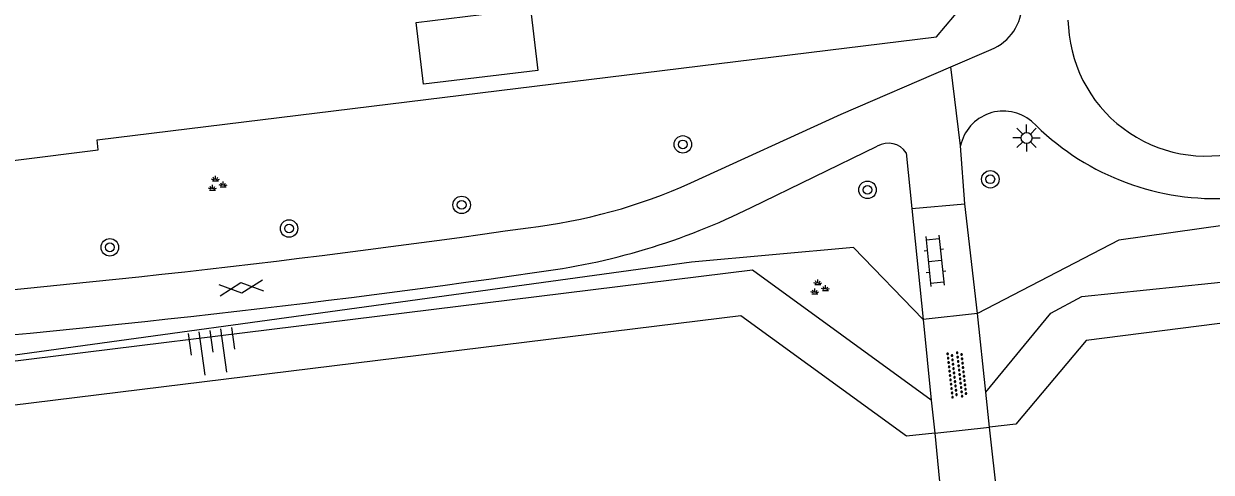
# Model space of a CAD drawing. Extents: x 131000 to 133013, y 393000 to 396501.
# Drawn here: x 131179.8 to 131234.3, y 395924.4 to 395945 of the extents above; entities that cross this region are included whole.
import ezdxf

# ---------------------------------------------------------------- set-up
doc = ezdxf.new("R2010")
doc.units = 0
for name, color, linetype in [('gg-afsc-hekwerk', 7, 'Continuous'), ('gg-bbg-luifel en loopbrug', 7, 'Continuous'), ('gg-knt-BGT kruinlijn', 7, 'Continuous'), ('gg-knt-verharding', 7, 'Continuous'), ('gg-kntw-beschoeiing', 7, 'Continuous'), ('gg-kwrk-kunstwerk niveau 01', 7, 'Continuous'), ('gt-grn-groengrens', 7, 'Continuous'), ('gt-grn-weggrens', 7, 'Continuous'), ('gt-symb-boom', 7, 'Continuous'), ('gt-symb-gesloten verharding', 7, 'Continuous'), ('gt-symb-groenvak', 7, 'Continuous'), ('gt-symb-klinker verharding', 7, 'Continuous'), ('gt-symb-lichtmast', 7, 'Continuous'), ('gt-symb-overige verharding', 7, 'Continuous'), ('gt-symb-talud symbool', 7, 'Continuous')]:
    doc.layers.add(name, color=color, linetype=linetype)

# ---------------------------------------------------------------- blocks, each defined once
blk = doc.blocks.new('gt0-KL1')
at = {"layer": 'gt-symb-klinker verharding'}
for p, q in [((-1.15, 0.3), (1.15, 0.3)), ((-1, -0.3), (-1, 0.3)), ((-0.5, 0.3), (-0.5, 0.45)), ((0, -0.3), (0, 0.3)), ((0.5, 0.3), (0.5, 0.45)), ((1, -0.3), (1, 0.3)), ((-1.15, -0.3), (1.15, -0.3)), ((-0.5, -0.45), (-0.5, -0.3)), ((0.5, -0.45), (0.5, -0.3))]:
    blk.add_line(p, q, dxfattribs=at)
blk = doc.blocks.new('gt0-BOOM')
at = {"layer": 'gt-symb-boom'}
for radius in [0.4, 0.2]:
    blk.add_circle((0, 0), radius, dxfattribs=at)
blk = doc.blocks.new('gt0-LMAST')
at = {"layer": 'gt-symb-lichtmast'}
for p, q in [((-0.005, 0.246), (-0.005, 0.621)), ((-0.182, 0.173), (-0.447, 0.438)), ((0.172, 0.173), (0.437, 0.438)), ((-0.255, -0.004), (-0.63, -0.004)), ((-0.182, -0.181), (-0.447, -0.446)), ((-0.005, -0.254), (-0.005, -0.629)), ((0.437, -0.446), (0.172, -0.181)), ((0.245, -0.004), (0.62, -0.004))]:
    blk.add_line(p, q, dxfattribs=at)
blk.add_circle((-0.005, -0.004), 0.25, dxfattribs=at)
blk = doc.blocks.new('gt0-OVH')
at = {"layer": 'gt-symb-overige verharding'}
for points in [[(-0.972, 0.298), (-0.967, 0.308), (-0.965, 0.319), (-0.966, 0.33), (-0.971, 0.34), (-0.978, 0.348), (-0.988, 0.353), (-0.999, 0.355), (-1.01, 0.354), (-1.02, 0.349), (-1.028, 0.342), (-1.033, 0.332), (-1.035, 0.321), (-1.034, 0.31), (-1.029, 0.3), (-1.022, 0.292), (-1.012, 0.287), (-1.001, 0.285), (-0.99, 0.286), (-0.98, 0.291)], [(-0.872, 0.106), (-0.867, 0.116), (-0.865, 0.126), (-0.866, 0.137), (-0.871, 0.147), (-0.878, 0.156), (-0.888, 0.161), (-0.899, 0.163), (-0.91, 0.162), (-0.92, 0.157), (-0.928, 0.15), (-0.933, 0.14), (-0.935, 0.129), (-0.934, 0.118), (-0.929, 0.108), (-0.922, 0.1), (-0.912, 0.095), (-0.901, 0.092), (-0.89, 0.094), (-0.88, 0.098)], [(-0.772, 0.298), (-0.767, 0.308), (-0.765, 0.319), (-0.766, 0.33), (-0.771, 0.34), (-0.778, 0.348), (-0.788, 0.353), (-0.799, 0.355), (-0.81, 0.354), (-0.82, 0.349), (-0.828, 0.342), (-0.833, 0.332), (-0.835, 0.321), (-0.834, 0.31), (-0.829, 0.3), (-0.822, 0.292), (-0.812, 0.287), (-0.801, 0.285), (-0.79, 0.286), (-0.78, 0.291)], [(-0.672, 0.106), (-0.667, 0.116), (-0.665, 0.126), (-0.666, 0.137), (-0.671, 0.147), (-0.678, 0.156), (-0.688, 0.161), (-0.699, 0.163), (-0.71, 0.162), (-0.72, 0.157), (-0.728, 0.15), (-0.733, 0.14), (-0.735, 0.129), (-0.734, 0.118), (-0.729, 0.108), (-0.722, 0.1), (-0.712, 0.095), (-0.701, 0.092), (-0.69, 0.094), (-0.68, 0.098)], [(-0.572, 0.298), (-0.567, 0.308), (-0.565, 0.319), (-0.566, 0.33), (-0.571, 0.34), (-0.578, 0.348), (-0.588, 0.353), (-0.599, 0.355), (-0.61, 0.354), (-0.62, 0.349), (-0.628, 0.342), (-0.633, 0.332), (-0.635, 0.321), (-0.634, 0.31), (-0.629, 0.3), (-0.622, 0.292), (-0.612, 0.287), (-0.601, 0.285), (-0.59, 0.286), (-0.58, 0.291)], [(-0.472, 0.106), (-0.467, 0.116), (-0.465, 0.126), (-0.466, 0.137), (-0.471, 0.147), (-0.478, 0.156), (-0.488, 0.161), (-0.499, 0.163), (-0.51, 0.162), (-0.52, 0.157), (-0.528, 0.15), (-0.533, 0.14), (-0.535, 0.129), (-0.534, 0.118), (-0.529, 0.108), (-0.522, 0.1), (-0.512, 0.095), (-0.501, 0.092), (-0.49, 0.094), (-0.48, 0.098)], [(-0.372, 0.298), (-0.367, 0.308), (-0.365, 0.319), (-0.366, 0.33), (-0.371, 0.34), (-0.378, 0.348), (-0.388, 0.353), (-0.399, 0.355), (-0.41, 0.354), (-0.42, 0.349), (-0.428, 0.342), (-0.433, 0.332), (-0.435, 0.321), (-0.434, 0.31), (-0.429, 0.3), (-0.422, 0.292), (-0.412, 0.287), (-0.401, 0.285), (-0.39, 0.286), (-0.38, 0.291)], [(-0.272, 0.106), (-0.267, 0.116), (-0.265, 0.126), (-0.266, 0.137), (-0.271, 0.147), (-0.278, 0.156), (-0.288, 0.161), (-0.299, 0.163), (-0.31, 0.162), (-0.32, 0.157), (-0.328, 0.15), (-0.333, 0.14), (-0.335, 0.129), (-0.334, 0.118), (-0.329, 0.108), (-0.322, 0.1), (-0.312, 0.095), (-0.301, 0.092), (-0.29, 0.094), (-0.28, 0.098)], [(-0.172, 0.298), (-0.167, 0.308), (-0.165, 0.319), (-0.166, 0.33), (-0.171, 0.34), (-0.178, 0.348), (-0.188, 0.353), (-0.199, 0.355), (-0.21, 0.354), (-0.22, 0.349), (-0.228, 0.342), (-0.233, 0.332), (-0.235, 0.321), (-0.234, 0.31), (-0.229, 0.3), (-0.222, 0.292), (-0.212, 0.287), (-0.201, 0.285), (-0.19, 0.286), (-0.18, 0.291)], [(-0.072, 0.106), (-0.067, 0.116), (-0.065, 0.126), (-0.066, 0.137), (-0.071, 0.147), (-0.078, 0.156), (-0.088, 0.161), (-0.099, 0.163), (-0.11, 0.162), (-0.12, 0.157), (-0.128, 0.15), (-0.133, 0.14), (-0.135, 0.129), (-0.134, 0.118), (-0.129, 0.108), (-0.122, 0.1), (-0.112, 0.095), (-0.101, 0.092), (-0.09, 0.094), (-0.08, 0.098)], [(0.028, 0.298), (0.033, 0.308), (0.035, 0.319), (0.034, 0.33), (0.029, 0.34), (0.022, 0.348), (0.012, 0.353), (0.001, 0.355), (-0.01, 0.354), (-0.02, 0.349), (-0.028, 0.342), (-0.033, 0.332), (-0.035, 0.321), (-0.034, 0.31), (-0.029, 0.3), (-0.022, 0.292), (-0.012, 0.287), (-0.001, 0.285), (0.01, 0.286), (0.02, 0.291)], [(0.128, 0.106), (0.133, 0.116), (0.135, 0.126), (0.134, 0.137), (0.129, 0.147), (0.122, 0.156), (0.112, 0.161), (0.101, 0.163), (0.09, 0.162), (0.08, 0.157), (0.072, 0.15), (0.067, 0.14), (0.065, 0.129), (0.066, 0.118), (0.071, 0.108), (0.078, 0.1), (0.088, 0.095), (0.099, 0.092), (0.11, 0.094), (0.12, 0.098)], [(0.228, 0.298), (0.233, 0.308), (0.235, 0.319), (0.234, 0.33), (0.229, 0.34), (0.222, 0.348), (0.212, 0.353), (0.201, 0.355), (0.19, 0.354), (0.18, 0.349), (0.172, 0.342), (0.167, 0.332), (0.165, 0.321), (0.166, 0.31), (0.171, 0.3), (0.178, 0.292), (0.188, 0.287), (0.199, 0.285), (0.21, 0.286), (0.22, 0.291)], [(0.328, 0.106), (0.333, 0.116), (0.335, 0.126), (0.334, 0.137), (0.329, 0.147), (0.322, 0.156), (0.312, 0.161), (0.301, 0.163), (0.29, 0.162), (0.28, 0.157), (0.272, 0.15), (0.267, 0.14), (0.265, 0.129), (0.266, 0.118), (0.271, 0.108), (0.278, 0.1), (0.288, 0.095), (0.299, 0.092), (0.31, 0.094), (0.32, 0.098)], [(0.428, 0.298), (0.433, 0.308), (0.435, 0.319), (0.434, 0.33), (0.429, 0.34), (0.422, 0.348), (0.412, 0.353), (0.401, 0.355), (0.39, 0.354), (0.38, 0.349), (0.372, 0.342), (0.367, 0.332), (0.365, 0.321), (0.366, 0.31), (0.371, 0.3), (0.378, 0.292), (0.388, 0.287), (0.399, 0.285), (0.41, 0.286), (0.42, 0.291)], [(0.528, 0.106), (0.533, 0.116), (0.535, 0.126), (0.534, 0.137), (0.529, 0.147), (0.522, 0.156), (0.512, 0.161), (0.501, 0.163), (0.49, 0.162), (0.48, 0.157), (0.472, 0.15), (0.467, 0.14), (0.465, 0.129), (0.466, 0.118), (0.471, 0.108), (0.478, 0.1), (0.488, 0.095), (0.499, 0.092), (0.51, 0.094), (0.52, 0.098)], [(0.628, 0.298), (0.633, 0.308), (0.635, 0.319), (0.634, 0.33), (0.629, 0.34), (0.622, 0.348), (0.612, 0.353), (0.601, 0.355), (0.59, 0.354), (0.58, 0.349), (0.572, 0.342), (0.567, 0.332), (0.565, 0.321), (0.566, 0.31), (0.571, 0.3), (0.578, 0.292), (0.588, 0.287), (0.599, 0.285), (0.61, 0.286), (0.62, 0.291)], [(0.728, 0.106), (0.733, 0.116), (0.735, 0.126), (0.734, 0.137), (0.729, 0.147), (0.722, 0.156), (0.712, 0.161), (0.701, 0.163), (0.69, 0.162), (0.68, 0.157), (0.672, 0.15), (0.667, 0.14), (0.665, 0.129), (0.666, 0.118), (0.671, 0.108), (0.678, 0.1), (0.688, 0.095), (0.699, 0.092), (0.71, 0.094), (0.72, 0.098)], [(0.828, 0.298), (0.833, 0.308), (0.835, 0.319), (0.834, 0.33), (0.829, 0.34), (0.822, 0.348), (0.812, 0.353), (0.801, 0.355), (0.79, 0.354), (0.78, 0.349), (0.772, 0.342), (0.767, 0.332), (0.765, 0.321), (0.766, 0.31), (0.771, 0.3), (0.778, 0.292), (0.788, 0.287), (0.799, 0.285), (0.81, 0.286), (0.82, 0.291)], [(0.928, 0.106), (0.933, 0.116), (0.935, 0.126), (0.934, 0.137), (0.929, 0.147), (0.922, 0.156), (0.912, 0.161), (0.901, 0.163), (0.89, 0.162), (0.88, 0.157), (0.872, 0.15), (0.867, 0.14), (0.865, 0.129), (0.866, 0.118), (0.871, 0.108), (0.878, 0.1), (0.888, 0.095), (0.899, 0.092), (0.91, 0.094), (0.92, 0.098)], [(1.028, 0.298), (1.033, 0.308), (1.035, 0.319), (1.034, 0.33), (1.029, 0.34), (1.022, 0.348), (1.012, 0.353), (1.001, 0.355), (0.99, 0.354), (0.98, 0.349), (0.972, 0.342), (0.967, 0.332), (0.965, 0.321), (0.966, 0.31), (0.971, 0.3), (0.978, 0.292), (0.988, 0.287), (0.999, 0.285), (1.01, 0.286), (1.02, 0.291)], [(-0.972, -0.142), (-0.967, -0.132), (-0.965, -0.121), (-0.966, -0.11), (-0.971, -0.1), (-0.978, -0.092), (-0.988, -0.087), (-0.999, -0.085), (-1.01, -0.086), (-1.02, -0.091), (-1.028, -0.098), (-1.033, -0.108), (-1.035, -0.119), (-1.034, -0.13), (-1.029, -0.14), (-1.022, -0.148), (-1.012, -0.153), (-1.001, -0.155), (-0.99, -0.154), (-0.98, -0.149)], [(-0.872, -0.334), (-0.867, -0.324), (-0.865, -0.314), (-0.866, -0.303), (-0.871, -0.293), (-0.878, -0.284), (-0.888, -0.279), (-0.899, -0.277), (-0.91, -0.278), (-0.92, -0.283), (-0.928, -0.29), (-0.933, -0.3), (-0.935, -0.311), (-0.934, -0.322), (-0.929, -0.332), (-0.922, -0.34), (-0.912, -0.345), (-0.901, -0.348), (-0.89, -0.346), (-0.88, -0.342)], [(-0.772, -0.142), (-0.767, -0.132), (-0.765, -0.121), (-0.766, -0.11), (-0.771, -0.1), (-0.778, -0.092), (-0.788, -0.087), (-0.799, -0.085), (-0.81, -0.086), (-0.82, -0.091), (-0.828, -0.098), (-0.833, -0.108), (-0.835, -0.119), (-0.834, -0.13), (-0.829, -0.14), (-0.822, -0.148), (-0.812, -0.153), (-0.801, -0.155), (-0.79, -0.154), (-0.78, -0.149)], [(-0.672, -0.334), (-0.667, -0.324), (-0.665, -0.314), (-0.666, -0.303), (-0.671, -0.293), (-0.678, -0.284), (-0.688, -0.279), (-0.699, -0.277), (-0.71, -0.278), (-0.72, -0.283), (-0.728, -0.29), (-0.733, -0.3), (-0.735, -0.311), (-0.734, -0.322), (-0.729, -0.332), (-0.722, -0.34), (-0.712, -0.345), (-0.701, -0.348), (-0.69, -0.346), (-0.68, -0.342)], [(-0.572, -0.142), (-0.567, -0.132), (-0.565, -0.121), (-0.566, -0.11), (-0.571, -0.1), (-0.578, -0.092), (-0.588, -0.087), (-0.599, -0.085), (-0.61, -0.086), (-0.62, -0.091), (-0.628, -0.098), (-0.633, -0.108), (-0.635, -0.119), (-0.634, -0.13), (-0.629, -0.14), (-0.622, -0.148), (-0.612, -0.153), (-0.601, -0.155), (-0.59, -0.154), (-0.58, -0.149)], [(-0.472, -0.334), (-0.467, -0.324), (-0.465, -0.314), (-0.466, -0.303), (-0.471, -0.293), (-0.478, -0.284), (-0.488, -0.279), (-0.499, -0.277), (-0.51, -0.278), (-0.52, -0.283), (-0.528, -0.29), (-0.533, -0.3), (-0.535, -0.311), (-0.534, -0.322), (-0.529, -0.332), (-0.522, -0.34), (-0.512, -0.345), (-0.501, -0.348), (-0.49, -0.346), (-0.48, -0.342)], [(-0.372, -0.142), (-0.367, -0.132), (-0.365, -0.121), (-0.366, -0.11), (-0.371, -0.1), (-0.378, -0.092), (-0.388, -0.087), (-0.399, -0.085), (-0.41, -0.086), (-0.42, -0.091), (-0.428, -0.098), (-0.433, -0.108), (-0.435, -0.119), (-0.434, -0.13), (-0.429, -0.14), (-0.422, -0.148), (-0.412, -0.153), (-0.401, -0.155), (-0.39, -0.154), (-0.38, -0.149)], [(-0.272, -0.334), (-0.267, -0.324), (-0.265, -0.314), (-0.266, -0.303), (-0.271, -0.293), (-0.278, -0.284), (-0.288, -0.279), (-0.299, -0.277), (-0.31, -0.278), (-0.32, -0.283), (-0.328, -0.29), (-0.333, -0.3), (-0.335, -0.311), (-0.334, -0.322), (-0.329, -0.332), (-0.322, -0.34), (-0.312, -0.345), (-0.301, -0.348), (-0.29, -0.346), (-0.28, -0.342)], [(-0.172, -0.142), (-0.167, -0.132), (-0.165, -0.121), (-0.166, -0.11), (-0.171, -0.1), (-0.178, -0.092), (-0.188, -0.087), (-0.199, -0.085), (-0.21, -0.086), (-0.22, -0.091), (-0.228, -0.098), (-0.233, -0.108), (-0.235, -0.119), (-0.234, -0.13), (-0.229, -0.14), (-0.222, -0.148), (-0.212, -0.153), (-0.201, -0.155), (-0.19, -0.154), (-0.18, -0.149)], [(-0.072, -0.334), (-0.067, -0.324), (-0.065, -0.314), (-0.066, -0.303), (-0.071, -0.293), (-0.078, -0.284), (-0.088, -0.279), (-0.099, -0.277), (-0.11, -0.278), (-0.12, -0.283), (-0.128, -0.29), (-0.133, -0.3), (-0.135, -0.311), (-0.134, -0.322), (-0.129, -0.332), (-0.122, -0.34), (-0.112, -0.345), (-0.101, -0.348), (-0.09, -0.346), (-0.08, -0.342)], [(0.028, -0.142), (0.033, -0.132), (0.035, -0.121), (0.034, -0.11), (0.029, -0.1), (0.022, -0.092), (0.012, -0.087), (0.001, -0.085), (-0.01, -0.086), (-0.02, -0.091), (-0.028, -0.098), (-0.033, -0.108), (-0.035, -0.119), (-0.034, -0.13), (-0.029, -0.14), (-0.022, -0.148), (-0.012, -0.153), (-0.001, -0.155), (0.01, -0.154), (0.02, -0.149)], [(0.128, -0.334), (0.133, -0.324), (0.135, -0.314), (0.134, -0.303), (0.129, -0.293), (0.122, -0.284), (0.112, -0.279), (0.101, -0.277), (0.09, -0.278), (0.08, -0.283), (0.072, -0.29), (0.067, -0.3), (0.065, -0.311), (0.066, -0.322), (0.071, -0.332), (0.078, -0.34), (0.088, -0.345), (0.099, -0.348), (0.11, -0.346), (0.12, -0.342)], [(0.228, -0.142), (0.233, -0.132), (0.235, -0.121), (0.234, -0.11), (0.229, -0.1), (0.222, -0.092), (0.212, -0.087), (0.201, -0.085), (0.19, -0.086), (0.18, -0.091), (0.172, -0.098), (0.167, -0.108), (0.165, -0.119), (0.166, -0.13), (0.171, -0.14), (0.178, -0.148), (0.188, -0.153), (0.199, -0.155), (0.21, -0.154), (0.22, -0.149)], [(0.328, -0.334), (0.333, -0.324), (0.335, -0.314), (0.334, -0.303), (0.329, -0.293), (0.322, -0.284), (0.312, -0.279), (0.301, -0.277), (0.29, -0.278), (0.28, -0.283), (0.272, -0.29), (0.267, -0.3), (0.265, -0.311), (0.266, -0.322), (0.271, -0.332), (0.278, -0.34), (0.288, -0.345), (0.299, -0.348), (0.31, -0.346), (0.32, -0.342)], [(0.428, -0.142), (0.433, -0.132), (0.435, -0.121), (0.434, -0.11), (0.429, -0.1), (0.422, -0.092), (0.412, -0.087), (0.401, -0.085), (0.39, -0.086), (0.38, -0.091), (0.372, -0.098), (0.367, -0.108), (0.365, -0.119), (0.366, -0.13), (0.371, -0.14), (0.378, -0.148), (0.388, -0.153), (0.399, -0.155), (0.41, -0.154), (0.42, -0.149)], [(0.528, -0.334), (0.533, -0.324), (0.535, -0.314), (0.534, -0.303), (0.529, -0.293), (0.522, -0.284), (0.512, -0.279), (0.501, -0.277), (0.49, -0.278), (0.48, -0.283), (0.472, -0.29), (0.467, -0.3), (0.465, -0.311), (0.466, -0.322), (0.471, -0.332), (0.478, -0.34), (0.488, -0.345), (0.499, -0.348), (0.51, -0.346), (0.52, -0.342)], [(0.628, -0.142), (0.633, -0.132), (0.635, -0.121), (0.634, -0.11), (0.629, -0.1), (0.622, -0.092), (0.612, -0.087), (0.601, -0.085), (0.59, -0.086), (0.58, -0.091), (0.572, -0.098), (0.567, -0.108), (0.565, -0.119), (0.566, -0.13), (0.571, -0.14), (0.578, -0.148), (0.588, -0.153), (0.599, -0.155), (0.61, -0.154), (0.62, -0.149)], [(0.728, -0.334), (0.733, -0.324), (0.735, -0.314), (0.734, -0.303), (0.729, -0.293), (0.722, -0.284), (0.712, -0.279), (0.701, -0.277), (0.69, -0.278), (0.68, -0.283), (0.672, -0.29), (0.667, -0.3), (0.665, -0.311), (0.666, -0.322), (0.671, -0.332), (0.678, -0.34), (0.688, -0.345), (0.699, -0.348), (0.71, -0.346), (0.72, -0.342)], [(0.828, -0.142), (0.833, -0.132), (0.835, -0.121), (0.834, -0.11), (0.829, -0.1), (0.822, -0.092), (0.812, -0.087), (0.801, -0.085), (0.79, -0.086), (0.78, -0.091), (0.772, -0.098), (0.767, -0.108), (0.765, -0.119), (0.766, -0.13), (0.771, -0.14), (0.778, -0.148), (0.788, -0.153), (0.799, -0.155), (0.81, -0.154), (0.82, -0.149)], [(0.928, -0.334), (0.933, -0.324), (0.935, -0.314), (0.934, -0.303), (0.929, -0.293), (0.922, -0.284), (0.912, -0.279), (0.901, -0.277), (0.89, -0.278), (0.88, -0.283), (0.872, -0.29), (0.867, -0.3), (0.865, -0.311), (0.866, -0.322), (0.871, -0.332), (0.878, -0.34), (0.888, -0.345), (0.899, -0.348), (0.91, -0.346), (0.92, -0.342)], [(1.028, -0.142), (1.033, -0.132), (1.035, -0.121), (1.034, -0.11), (1.029, -0.1), (1.022, -0.092), (1.012, -0.087), (1.001, -0.085), (0.99, -0.086), (0.98, -0.091), (0.972, -0.098), (0.967, -0.108), (0.965, -0.119), (0.966, -0.13), (0.971, -0.14), (0.978, -0.148), (0.988, -0.153), (0.999, -0.155), (1.01, -0.154), (1.02, -0.149)]]:
    blk.add_lwpolyline(points, close=True, dxfattribs=at)
blk = doc.blocks.new('gt0-GRVAK')
at = {"layer": 'gt-symb-groenvak'}
for p, q in [((-0.11, 0.189), (-0.228, 0.24)), ((-0.182, 0.153), (0.088, 0.153)), ((-0.091, 0.211), (-0.156, 0.322)), ((-0.047, 0.214), (-0.047, 0.393)), ((-0.004, 0.211), (0.061, 0.322)), ((0.015, 0.189), (0.133, 0.24)), ((0.262, -0.052), (0.197, 0.059)), ((0.305, -0.049), (0.305, 0.13)), ((0.349, -0.052), (0.414, 0.059)), ((-0.245, -0.228), (-0.363, -0.177)), ((-0.318, -0.264), (-0.047, -0.264)), ((-0.226, -0.206), (-0.291, -0.095)), ((-0.183, -0.203), (-0.183, -0.024)), ((-0.139, -0.206), (-0.074, -0.095)), ((-0.12, -0.228), (-0.002, -0.177)), ((0.243, -0.074), (0.125, -0.023)), ((0.17, -0.11), (0.441, -0.11)), ((0.368, -0.074), (0.486, -0.023))]:
    blk.add_line(p, q, dxfattribs=at)
blk = doc.blocks.new('gt0-TALUD_1')
at = {"layer": 'gt-symb-talud symbool'}
for p, q in [((-1, -1), (-1, 0)), ((-0.5, -2), (-0.5, 0)), ((0, -1), (0, 0)), ((0.5, -2), (0.5, 0)), ((1, -1), (1, 0))]:
    blk.add_line(p, q, dxfattribs=at)
blk = doc.blocks.new('gt0-GESVH1')
at = {"layer": 'gt-symb-gesloten verharding'}
for p, q in [((-0.992, -0.261), (0.008, 0.239)), ((0.008, -0.261), (-0.992, 0.239)), ((0.008, 0.239), (1.008, -0.261)), ((1.008, 0.239), (0.008, -0.261))]:
    blk.add_line(p, q, dxfattribs=at)

msp = doc.modelspace()

# ---------------------------------------------------------------- linework, layer by layer
at = {"layer": 'gg-afsc-hekwerk'}
msp.add_lwpolyline([(131152.207, 395937.267), (131164.623, 395936.856), (131183.25, 395939.188), (131183.203, 395939.645), (131221.659, 395944.365), (131224.549, 395947.793)], dxfattribs=at)
at = {"layer": 'gg-bbg-luifel en loopbrug'}
msp.add_lwpolyline([(131203.404, 395942.822), (131198.16, 395942.192), (131197.82, 395945.025), (131203.063, 395945.655), (131203.404, 395942.822)], dxfattribs=at)
at = {"layer": 'gg-knt-BGT kruinlijn'}
for points in [[(131243.44, 395936.94), (131230.01, 395935.05), (131223.537, 395931.693)], [(131221.047, 395931.424), (131217.86, 395934.72), (131210.44, 395934.04), (131166.42, 395927.99), (131156.43, 395930.96), (131153.66, 395923.53), (131154.5, 395914.88), (131156.022, 395914.021)]]:
    msp.add_lwpolyline(points, dxfattribs=at)
at = {"layer": 'gg-knt-verharding'}
for p, q in [((131227.683, 395945.125), (131227.71, 395944.797)), ((131222.314, 395942.981), (131224.171, 395943.78)), ((131213.179, 395936.549), (131218.95, 395939.35)), ((131222.96, 395936.708), (131222.76, 395939.37)), ((131220.27, 395939.05), (131220.529, 395936.503)), ((131220.529, 395936.503), (131222.96, 395936.708)), ((131223.537, 395931.693), (131222.96, 395936.708)), ((131220.529, 395936.503), (131221.047, 395931.424))]:
    msp.add_line(p, q, dxfattribs=at)
msp.add_lwpolyline([(131210.41, 395937.67), (131217.29, 395940.82), (131222.314, 395942.981)], dxfattribs=at)
for centre, radius, start, end in [((131223.3, 395945.898), 2.29, 292.3527, 359.88), ((131234.009, 395945.214), 6.313, 183.7842, 288.8642), ((131224.734, 395938.943), 2.019, 50.4407, 167.7945), ((131234.464, 395948.778), 11.825, 224.4303, 271.9624), ((131219.457, 395938.525), 0.968, 32.8509, 121.5406), ((131200.012, 395960.905), 25.456, 276.6311, 294.1078), ((131199.485, 395964.151), 30.812, 277.0066, 296.3866), ((131130.611, 396438.433), 507.99, 274.37061, 278.18708), ((131135.921, 396397.346), 468.638, 274.11964, 278.25946)]:
    msp.add_arc(centre, radius, start, end, dxfattribs=at)
at = {"layer": 'gg-kntw-beschoeiing'}
msp.add_line((131221.579, 395926.21), (131224.093, 395926.487), dxfattribs=at)
for points in [[(131244, 395932.43), (131228.52, 395930.45), (131225.3, 395926.62), (131224.093, 395926.487)], [(131221.579, 395926.21), (131220.29, 395926.07), (131212.7, 395931.59), (131161.55, 395925.29), (131158.86, 395921.98), (131159.107, 395920.167)]]:
    msp.add_lwpolyline(points, dxfattribs=at)
at = {"layer": 'gg-kwrk-kunstwerk niveau 01'}
for p, q in [((131223.537, 395931.693), (131221.047, 395931.424)), ((131221.047, 395931.424), (131221.425, 395927.717)), ((131223.922, 395928.088), (131223.537, 395931.693)), ((131224.093, 395926.487), (131223.922, 395928.088)), ((131221.425, 395927.717), (131221.579, 395926.21)), ((131224.8, 395920.109), (131224.093, 395926.487)), ((131221.579, 395926.21), (131222.231, 395919.8))]:
    msp.add_line(p, q, dxfattribs=at)
at = {"layer": 'gt-grn-groengrens'}
for points in [[(131223.922, 395928.088), (131226.906, 395931.711), (131228.325, 395932.47), (131238.699, 395933.546), (131263.046, 395936.752), (131273.983, 395939.199), (131285.483, 395943.065), (131289.007, 395944.606), (131301.486, 395949.769), (131308.826, 395951.996), (131316.583, 395953.635), (131330.75, 395955.397), (131332.267, 395954.981), (131340.464, 395948.57), (131341.223, 395947.224), (131342.471, 395937.975), (131341.96, 395936.444)], [(131221.425, 395927.717), (131213.238, 395933.671), (131160.506, 395927.177), (131156.767, 395922.575), (131157.721, 395915.135)]]:
    msp.add_lwpolyline(points, dxfattribs=at)
at = {"layer": 'gt-grn-weggrens'}
msp.add_line((131222.76, 395939.37), (131222.314, 395942.981), dxfattribs=at)

# ---------------------------------------------------------------- block references
at = {"layer": 'gt-symb-boom'}
for p in [(131210.042, 395939.436), (131224.128, 395937.839), (131218.503, 395937.355), (131199.908, 395936.665), (131192, 395935.583), (131183.788, 395934.722)]:
    msp.add_blockref('gt0-BOOM', p, dxfattribs=at)
at = {"layer": 'gt-symb-gesloten verharding', "rotation": 6.257933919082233}
msp.add_blockref('gt0-GESVH1', (131189.802, 395932.875), dxfattribs=at)
at = {"layer": 'gt-symb-groenvak'}
for p in [(131188.678, 395937.607), (131216.269, 395932.86)]:
    msp.add_blockref('gt0-GRVAK', p, dxfattribs=at)
at = {"layer": 'gt-symb-klinker verharding', "rotation": -84.2038993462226}
msp.add_blockref('gt0-KL1', (131221.593, 395934.105), dxfattribs=at)
at = {"layer": 'gt-symb-lichtmast'}
msp.add_blockref('gt0-LMAST', (131225.794, 395939.734), dxfattribs=at)
at = {"layer": 'gt-symb-overige verharding', "rotation": 96.4856603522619}
msp.add_blockref('gt0-OVH', (131222.603, 395928.885), dxfattribs=at)
at = {"layer": 'gt-symb-talud symbool', "xscale": 1.0004249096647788, "yscale": 1.0004249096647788, "rotation": 7.870920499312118}
msp.add_blockref('gt0-TALUD_1', (131188.383, 395930.917), dxfattribs=at)

doc.saveas('drawing.dxf')
